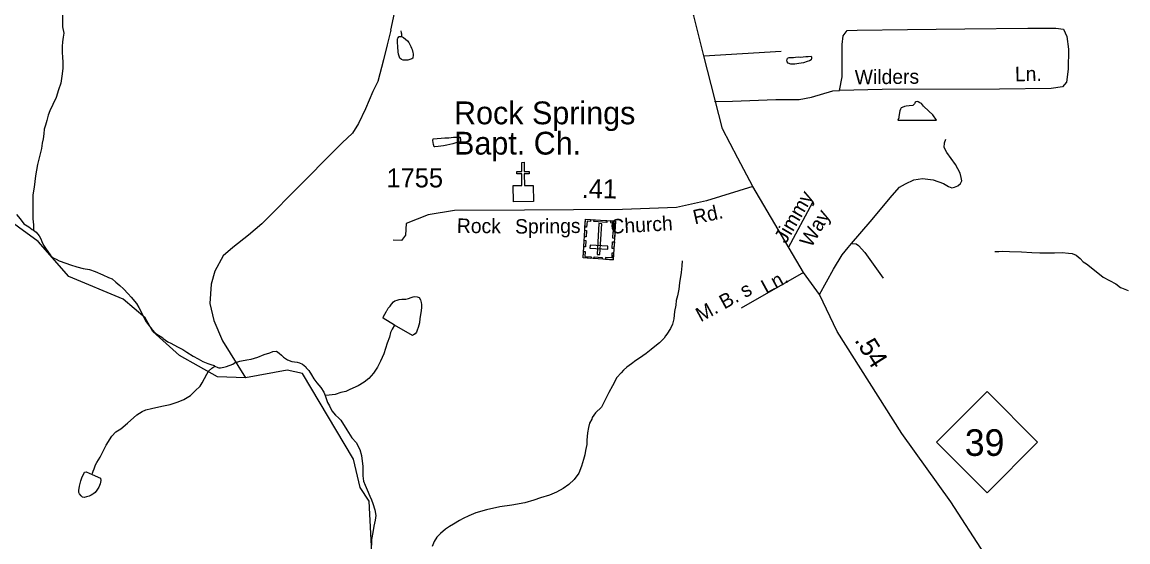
# Model space of a CAD drawing. Extents: x 2126262 to 2293712, y 749403 to 919119.
# Drawn here: x 2209025 to 2216301, y 816353 to 819772 of the extents above; entities that cross this region are included whole.
import ezdxf

# ---------------------------------------------------------------- set-up
doc = ezdxf.new("R2010")
doc.units = 0
for name, color, linetype in [('Exist Cultural Cemetery CELL', 7, 'Continuous'), ('Exist Cultural Church CELL', 7, 'Continuous'), ('Exist Cultural Church Label', 7, 'Continuous'), ('Exist Hydrographic Creek Single Shore', 7, 'Continuous'), ('Exist Hydrographic Misc Water Feature', 7, 'Continuous'), ('Exist Road Non-System Type 51', 7, 'Continuous'), ('Exist Road Non-System Type 51 Label', 7, 'Continuous'), ('Exist Road Primary NC Attributed', 7, 'Continuous'), ('Exist Road Primary NC Service Mileage Hundredths English Label', 7, 'Continuous'), ('Exist Road Primary NC Shield CELL', 7, 'Continuous'), ('Exist Road Primary NC Shield Number Label', 7, 'Continuous'), ('Exist Road Secondary Mileage Hundredths English Label', 7, 'Continuous'), ('Exist Road Secondary Type 51 Attributed', 7, 'Continuous'), ('Exist Road Secondary Type 51 Label', 7, 'Continuous'), ('Exist Road Secondary Type 51 Number Label', 7, 'Continuous')]:
    doc.layers.add(name, color=color, linetype=linetype)

msp = doc.modelspace()

# ---------------------------------------------------------------- linework, layer by layer
at = {"layer": 'Exist Cultural Cemetery CELL'}
for points in [[(2212915, 818208.6), (2212716.3, 818220.7), (2212731.7, 818474.8), (2212930.4, 818462.8)], [(2212764.7, 818472.8), (2212764, 818461.4), (2212742.1, 818462.7), (2212739.6, 818422.3), (2212728.5, 818423), (2212731.7, 818474.8)], [(2212872.3, 818454.8), (2212787.6, 818459.9), (2212788.3, 818471.3), (2212873, 818466.2)], [(2212897.4, 818464.7), (2212896.7, 818453.3), (2212918.6, 818451.9), (2212916.2, 818411.6), (2212927.3, 818410.9), (2212930.4, 818462.7)], [(2212738.6, 818402), (2212736, 818358.8), (2212724.7, 818359.5), (2212727.3, 818402.7)], [(2212807.9, 818244.5), (2212826.6, 818243.3), (2212838.9, 818445.7), (2212820.2, 818446.9)], [(2212926.2, 818393), (2212923.6, 818349.7), (2212912.2, 818350.4), (2212914.8, 818393.7)], [(2212734.6, 818336.2), (2212732, 818293), (2212720.6, 818293.7), (2212723.3, 818336.9)], [(2212922.1, 818325.9), (2212919.5, 818282.6), (2212908.1, 818283.3), (2212910.7, 818326.6)], [(2212718.8, 818264), (2212730.1, 818263.3), (2212728.2, 818231.1), (2212768.7, 818228.7), (2212768, 818217.6), (2212716.2, 818220.7)], [(2212878.4, 818279), (2212879.5, 818297.7), (2212762, 818304.8), (2212760.8, 818286.1)], [(2212917.6, 818251.9), (2212906.3, 818252.5), (2212904.3, 818220.4), (2212863.8, 818222.9), (2212863.2, 818211.8), (2212915, 818208.6)], [(2212841.1, 818213.1), (2212789.3, 818216.3), (2212790, 818227.6), (2212841.7, 818224.5)]]:
    msp.add_lwpolyline(points, close=True, dxfattribs=at)
at = {"layer": 'Exist Cultural Church CELL'}
msp.add_lwpolyline([(2212257.1, 818696.7), (2212314, 818697.4), (2212313.2, 818773.6), (2212281.2, 818773.2), (2212281, 818789.2), (2212313, 818789.5), (2212312.4, 818849.7), (2212328.4, 818849.9), (2212329, 818789.7), (2212361, 818790.1), (2212361.2, 818774.1), (2212329.2, 818773.7), (2212330, 818697.6), (2212387.7, 818698.1), (2212388.8, 818591.7), (2212258.2, 818590.3)], close=True, dxfattribs=at)
at = {"layer": 'Exist Hydrographic Creek Single Shore'}
for points in [[(2210494.8, 817432.2), (2210311.7, 817439.3), (2210060.7, 817578.9), (2209884.8, 817736.7), (2209833.7, 817826.3), (2209690.8, 817950.6), (2209331.8, 818099.1), (2209130.8, 818329.7), (2208586.8, 818724.7)], [(2211326.7, 816280), (2211307.8, 816621.5), (2211248.8, 816711.4), (2211205.7, 816895.9), (2210868.8, 817460.5), (2210768.8, 817482.3), (2210494.8, 817432.2)]]:
    msp.add_lwpolyline(points, dxfattribs=at)
at = {"layer": 'Exist Hydrographic Misc Water Feature'}
for points in [[(2211451.3, 819719.7), (2211523.6, 820056.2), (2211530.5, 820229.9)], [(2209335.9, 820122.4), (2209323.8, 820116.3), (2209319.9, 820110.3), (2209318.1, 820104.3), (2209318.1, 820090.3), (2209322.2, 820072.3), (2209322.4, 820060.3), (2209318.3, 820046.3), (2209318.7, 820026.3), (2209314.8, 819996.3), (2209307.2, 819954.3), (2209307.4, 819918.3), (2209297.6, 819876.2), (2209295.9, 819840.2), (2209291.8, 819822.2), (2209290.2, 819790.2), (2209290.4, 819770.2), (2209290.6, 819740.2), (2209298.8, 819700.3)], [(2209298.8, 819700.3), (2209295.3, 819674.3), (2209290.4, 819642.3), (2209288.6, 819612.3), (2209289.6, 819572.2), (2209291, 819542.1), (2209292.5, 819508.1), (2209292.5, 819467.9), (2209287.3, 819417.7), (2209280.2, 819369.5), (2209265.4, 819327.4), (2209249.6, 819277.3), (2209227.9, 819231.2), (2209208.2, 819189.1), (2209196.3, 819159), (2209188.7, 819124.9), (2209178.9, 819094.9), (2209171.1, 819068.8), (2209167.4, 819036.8), (2209163.3, 819004.8), (2209157.5, 818976.7), (2209151.8, 818940.8), (2209126.6, 818836.6), (2209113, 818760.6), (2209103.6, 818686.5), (2209096, 818636.5), (2209096.6, 818560.5), (2209094.8, 818522.5), (2209095.2, 818494.5), (2209095.2, 818478.5), (2209099.3, 818438.6), (2209099.7, 818420.6), (2209099.7, 818404.5)], [(2211451.3, 819719.7), (2211427.8, 819622.4), (2211403, 819523.4), (2211365.9, 819381.2), (2211333.5, 819316.3), (2211285.5, 819201.2), (2211239.4, 819104.2), (2211198.6, 819041.3), (2211131.5, 818978), (2210797.5, 818643.3), (2210675.9, 818518.7), (2210603.1, 818445.3), (2210514.5, 818369.6), (2210411.8, 818289.5), (2210348.8, 818234.2), (2210292.8, 818133), (2210268.2, 818048.4), (2210260.4, 817920), (2210286.5, 817808.3), (2210343.1, 817675.1), (2210494.8, 817432.2)], [(2211517.9, 819714.7), (2211519.9, 819700.7), (2211521.8, 819694.7), (2211522.2, 819684.7), (2211522.2, 819676.7)], [(2211511.1, 819534.7), (2211505, 819548.7), (2211500.9, 819560.7), (2211498.8, 819576.6), (2211496.6, 819610.6), (2211494.3, 819640.5), (2211494.3, 819650.5), (2211494.1, 819662.5), (2211496.2, 819666.5), (2211506.2, 819676.6), (2211522.2, 819676.7)], [(2211522.2, 819676.7), (2211534.1, 819670.8), (2211548, 819660.9), (2211560.1, 819649.1), (2211570.4, 819637.1), (2211576.3, 819625.2), (2211582.3, 819611.2), (2211586.6, 819601.2), (2211590.7, 819591.2), (2211596.6, 819573.3), (2211598.9, 819563.3), (2211598.9, 819551.3), (2211596.8, 819541.3), (2211595.2, 819535.3), (2211589, 819531.2), (2211577.1, 819525.2), (2211563.2, 819521.1), (2211543.1, 819520.9), (2211533.1, 819522.8), (2211521.2, 819526.8), (2211511.1, 819534.7)], [(2214132.1, 819544.7), (2214144.2, 819542.7), (2214164.1, 819544.8), (2214182.1, 819545), (2214197.9, 819547.1), (2214217.8, 819547.2), (2214220.1, 819541.2), (2214220.1, 819533.3), (2214216.2, 819523.3), (2214206.1, 819517.2), (2214190.1, 819513.1), (2214166.3, 819504.9), (2214136.4, 819500.6), (2214108.3, 819496.5), (2214082.5, 819496.3), (2214066.3, 819502.2), (2214058.3, 819510.2), (2214056.2, 819518.1), (2214058.1, 819526.2), (2214062.2, 819534.2), (2214072.2, 819540.2), (2214100.1, 819540.4), (2214114.1, 819542.5), (2214132.1, 819544.7)], [(2214786.6, 819127.3), (2215040.7, 819127), (2215016.3, 819162.9), (2214990, 819186.7), (2214955.8, 819218.4), (2214941.8, 819236.3), (2214931.8, 819242.2), (2214919.9, 819248.2), (2214914, 819250.1), (2214906, 819248.1), (2214901.9, 819246.1), (2214898, 819240), (2214895.9, 819234), (2214891.8, 819230), (2214885.9, 819223.9), (2214861.9, 819221.7), (2214841.8, 819219.6), (2214830.1, 819217.6), (2214816.1, 819211.4), (2214808.2, 819207.4), (2214804.1, 819199.4), (2214800.2, 819189.4), (2214798.3, 819177.4), (2214796.5, 819163.3), (2214794.4, 819151.3), (2214792.6, 819141.3), (2214790.7, 819137.3), (2214786.6, 819127.3)], [(2211728.7, 819004.4), (2211782.6, 819008.8), (2211806.6, 819010.9), (2211832.6, 819011.1), (2211864.4, 819015.3), (2211888.4, 819015.4), (2211900.3, 819015.5), (2211906.5, 819015.6), (2211910.6, 818995.7), (2211908.7, 818985.7), (2211884.5, 818979.5), (2211858.9, 818971.3), (2211818.9, 818963.1), (2211797, 818958.8), (2211762.9, 818954.6), (2211740.8, 818952.4), (2211736.9, 818952.4), (2211730.9, 818966.4), (2211728.9, 818980.4), (2211726.6, 818994.4), (2211728.7, 819004.4)], [(2208988.8, 818505.8), (2209013.2, 818478), (2209037.4, 818446.1), (2209069.6, 818424.4), (2209091.7, 818408.5), (2209099.7, 818404.5)], [(2209099.7, 818404.5), (2209117.5, 818390.7), (2209137.8, 818366.9), (2209148.1, 818346.9), (2209154, 818329), (2209166.3, 818305), (2209182.3, 818279.2), (2209194.6, 818263.3), (2209214.5, 818235.4), (2209228.9, 818221.5), (2209248.8, 818211.7), (2209268.9, 818201.8), (2209313.2, 818186.1), (2209343.1, 818176.3), (2209385.1, 818162.6), (2209427.2, 818150.9), (2209469.4, 818145.2), (2209505.3, 818131.5), (2209555.3, 818109.8), (2209593.7, 818092), (2209617.7, 818082.3), (2209641.9, 818060.5), (2209667.9, 818038.6), (2209692.1, 818016.7), (2209722.5, 817985), (2209742.3, 817963.1), (2209778.6, 817921.4), (2209792.8, 817895.5), (2209815.1, 817853.7), (2209837.3, 817807.8), (2209855.5, 817782), (2209877.9, 817752.1), (2209905.8, 817724.3), (2209950.1, 817694.6), (2209954.2, 817690.7), (2209984.3, 817668.9), (2210004.4, 817659.1), (2210046.6, 817635.3), (2210082.5, 817617.6), (2210108.8, 817599.8), (2210150.8, 817574.1), (2210183.2, 817556.3), (2210215.2, 817538.5), (2210247.2, 817526.8), (2210267.3, 817518.9), (2210289.4, 817513.1), (2210293.3, 817509.1)], [(2215426.4, 818264), (2215452.4, 818264.2), (2215478.3, 818266.3), (2215522.3, 818262.6), (2215600.3, 818261.2), (2215668.3, 818257.6), (2215722.3, 818254), (2215770.5, 818254.3), (2215818, 818254.6), (2215868.1, 818257), (2215910.1, 818251.3), (2215934.1, 818249.4), (2215960.3, 818239.6), (2215986.4, 818217.8), (2216006.7, 818196), (2216028.6, 818182.1), (2216048.9, 818166.2), (2216137.1, 818094.9), (2216221.4, 818049.5), (2216251.5, 818025.7), (2216257.7, 818023.7), (2216302, 818006)], [(2213367.5, 818201.9), (2213365.6, 818167.9), (2213362.1, 818125.9), (2213350.4, 818057.8), (2213347, 818015.8), (2213337.1, 817971.8), (2213329.3, 817941.7), (2213325.6, 817909.7), (2213317.8, 817867.7), (2213314.1, 817819.6), (2213304.3, 817785.6), (2213290.6, 817757.5), (2213266.8, 817719.4), (2213258.8, 817707.3), (2213249.1, 817693.3), (2213219.2, 817663.1), (2213187.4, 817638.8), (2213163.6, 817618.7), (2213131.6, 817592.5), (2213109.9, 817576.3), (2213087.8, 817562.2), (2213062.1, 817546), (2213034, 817523.8), (2213004.3, 817501.6), (2212982.6, 817483.5), (2212966.6, 817465.4), (2212938.9, 817433.2), (2212909.4, 817379), (2212885.6, 817334.9), (2212860, 817282.7), (2212836.4, 817238.6), (2212798.6, 817202.3), (2212776.9, 817170.2), (2212772.8, 817160.2), (2212759.1, 817134.1), (2212751.1, 817106.1), (2212745.3, 817070), (2212741.8, 817022), (2212739.8, 816994), (2212732.4, 816954), (2212728.3, 816926), (2212718.7, 816893.9), (2212704.9, 816849.8), (2212687.3, 816805.7), (2212657.6, 816763.5), (2212621.9, 816729.3), (2212584.2, 816703.1), (2212540.1, 816680.8), (2212494.3, 816660.4), (2212436.5, 816642.1), (2212392.6, 816627.8), (2212332.8, 816609.4), (2212246.8, 816594.8), (2212168.9, 816584.2), (2212081.2, 816563.6), (2212011.4, 816543.2), (2211963.3, 816524.9), (2211927.6, 816506.6), (2211903.6, 816492.4), (2211863.8, 816470.2), (2211836.1, 816454), (2211810.1, 816435.8), (2211778.3, 816407.6), (2211754.5, 816383.5), (2211736.7, 816355.4), (2211722.9, 816321.3)], [(2211475, 817779.1), (2211400.8, 817824.6), (2211402.6, 817834.6), (2211410.6, 817850.6), (2211420.3, 817866.6), (2211424.6, 817874.6), (2211426.4, 817877.9), (2211424.6, 817874.6), (2211426.4, 817877.9), (2211434.4, 817890.8), (2211446.1, 817902.8), (2211456.2, 817916.9), (2211468.1, 817931), (2211477.9, 817939), (2211491.8, 817943.1), (2211505.8, 817947.2), (2211523.8, 817949.3), (2211535.9, 817949.4), (2211549.9, 817949.5), (2211567.9, 817953.6), (2211583.9, 817959.8), (2211597.7, 817965.8), (2211609.5, 817967.9), (2211623.7, 817966), (2211637.8, 817960.1), (2211645.8, 817944.2), (2211651.8, 817928.2), (2211652.2, 817914.3), (2211652.2, 817892.3), (2211648.3, 817860.2), (2211642.6, 817822.2), (2211638.9, 817794.2), (2211631.1, 817764.1), (2211625.1, 817746.1), (2211619.4, 817732.1), (2211611.4, 817722), (2211601.3, 817713.9), (2211593.3, 817709.9), (2211475, 817779.1)], [(2211475, 817779.1), (2211459, 817752.9), (2211449.4, 817730.9), (2211441.6, 817698.9), (2211427.9, 817660.8), (2211416.2, 817624.7), (2211404.3, 817590.6), (2211382.6, 817542.5), (2211362.9, 817502.4), (2211337.4, 817462.3), (2211305.7, 817428), (2211275.5, 817403.8), (2211235.9, 817379.6), (2211202.1, 817363.3), (2211176.1, 817353.2), (2211154.1, 817343), (2211122.1, 817334.8), (2211084.4, 817322.6), (2211044.4, 817318.3), (2211018.4, 817316.1)], [(2210437.1, 817536), (2210457.2, 817542.2), (2210469, 817544.2), (2210502.9, 817550.5), (2210532.8, 817554.7), (2210576.9, 817569), (2210618.5, 817585.3), (2210654.6, 817597.5), (2210674.5, 817605.6), (2210698.7, 817607.8), (2210716.5, 817593.9), (2210732.5, 817580.1), (2210744.8, 817568.1), (2210770.9, 817550.3), (2210798.8, 817540.5), (2210816.8, 817536.6), (2210834.9, 817534.8), (2210850.9, 817530.9), (2210869.1, 817523), (2210891, 817505.2), (2210893.1, 817497.2), (2210911.3, 817479.3), (2210929.6, 817451.5), (2210943.5, 817425.6), (2210963.8, 817399.7), (2210990.1, 817367.9), (2211010.2, 817338.1), (2211018.4, 817316.1)], [(2209486.6, 816795.8), (2209488.3, 816803.8), (2209492.4, 816817.8), (2209498.1, 816833.8), (2209508.2, 816859.9), (2209515.8, 816874), (2209539.5, 816910.1), (2209557.4, 816950.3), (2209577.1, 816988.3), (2209614.6, 817048.5), (2209642.7, 817076.7), (2209674.3, 817097), (2209718.1, 817133.2), (2209779.7, 817189.7), (2209815.5, 817209.9), (2209839.3, 817222.1), (2209875.4, 817230.3), (2209943.3, 817244.8), (2209999.1, 817257.1), (2210051.1, 817273.5), (2210088.9, 817289.7), (2210132.6, 817316.1), (2210164.3, 817346.3), (2210196.3, 817376.4), (2210210.1, 817398.6), (2210225.9, 817428.6), (2210239.6, 817456.7), (2210251.7, 817474.8), (2210273.4, 817494.9), (2210293.3, 817509.1)], [(2210293.3, 817509.1), (2210313.4, 817499.2), (2210319.4, 817497.2), (2210329.4, 817497.3), (2210351.3, 817501.5), (2210369.4, 817505.5), (2210411, 817521.9), (2210429.1, 817534), (2210437.1, 817536)], [(2211018.4, 817316.1), (2211024.3, 817302.1), (2211034.6, 817270.2), (2211046.9, 817248.3), (2211063.1, 817214.4), (2211087.3, 817186.6), (2211107.4, 817168.7), (2211121.3, 817152.9), (2211161.9, 817089.2), (2211194.1, 817037.4), (2211222.4, 817005.6), (2211246.8, 816959.8), (2211259.1, 816921.9), (2211263.4, 816883.9), (2211267.3, 816850), (2211267.9, 816810), (2211267.9, 816788), (2211272, 816752.1), (2211282.3, 816726.1), (2211294.6, 816694.2), (2211312.8, 816654.4), (2211322.9, 816630.4), (2211333.1, 816604.5), (2211345.4, 816564.6), (2211351.6, 816526.7), (2211347.9, 816496.6), (2211340.1, 816456.6), (2211332.3, 816414.6), (2211324.9, 816368.6), (2211323.1, 816330.5)], [(2209486.6, 816795.8), (2209540.6, 816772.2), (2209542.8, 816756.2), (2209538.9, 816734.2), (2209529.1, 816712.1), (2209517.2, 816694), (2209505.3, 816678), (2209497.3, 816671.9), (2209489.3, 816665.9), (2209479.3, 816659.8), (2209465.3, 816653.7), (2209449.5, 816649.6), (2209433.5, 816645.5), (2209421.6, 816647.4), (2209413.4, 816655.3), (2209403.4, 816669.2), (2209399.3, 816677.2), (2209399.1, 816691.2), (2209403.2, 816719.2), (2209410.8, 816755.3), (2209420.6, 816781.3), (2209432.3, 816805.4), (2209436.4, 816811.4), (2209446.2, 816813.5), (2209486.6, 816795.8)]]:
    msp.add_lwpolyline(points, dxfattribs=at)
at = {"layer": 'Exist Road Non-System Type 51'}
for p, q in [((2214068.2, 818289.5), (2214227.7, 818588)), ((2214165.8, 818124.7), (2213756, 817889.7))]:
    msp.add_line(p, q, dxfattribs=at)
for points in [[(2214403.1, 819322.4), (2214421.2, 819413.1), (2214421.2, 819625.4), (2214426.8, 819681.2), (2214454.7, 819717.6), (2214518.9, 819720.3), (2214851, 819723.1), (2215227, 819728.7), (2215642.5, 819731.5), (2215826.6, 819731.5), (2215876.9, 819725.9), (2215899.2, 819678.4), (2215910.4, 819594.7), (2215907.6, 819463.4), (2215896.4, 819376.8), (2215871.3, 819346.1), (2215795.9, 819334.9), (2215455.5, 819332.1), (2214683, 819329.4), (2214403.1, 819322.4)], [(2213511.5, 819549.7), (2213765, 819565.9), (2214018.5, 819580.5)], [(2213580.7, 819248.9), (2213699.9, 819252.5), (2213984.5, 819263.7), (2214138, 819263.7), (2214218.9, 819277.7), (2214358.5, 819319.6), (2214403.1, 819322.4)], [(2214483.3, 818314.7), (2214605.1, 818457.7), (2214750.6, 818632.3), (2214797.7, 818686), (2214838.3, 818708.7), (2214892, 818734.7), (2214948.8, 818744.5), (2215018.7, 818734.7), (2215087.8, 818711.2), (2215120.3, 818690), (2215143, 818681.9), (2215160.9, 818686.8), (2215182, 818694.9), (2215199.9, 818709.5), (2215208, 818729), (2215204.8, 818750.2), (2215196.6, 818777.8), (2215165.8, 818836.3), (2215108.9, 818914.3), (2215091, 818946.8), (2215094.3, 818977.7), (2215102.4, 819002)], [(2211696.5, 818504.2), (2211552.7, 818446.9), (2211547.1, 818371.5), (2211522, 818335.2), (2211466.2, 818338)], [(2214272, 817979.9), (2214363, 818147.3), (2214419.9, 818241.5), (2214460.5, 818290.3), (2214483.3, 818314.7)], [(2214483.3, 818314.7), (2214512.5, 818313), (2214528.8, 818303.3), (2214569.4, 818256.2), (2214689.6, 818088.8)]]:
    msp.add_lwpolyline(points, dxfattribs=at)
at = {"layer": 'Exist Road Primary NC Attributed'}
for points in [[(2213833.8, 818691.1), (2213734.1, 818876.2), (2213633.7, 819070.2), (2213511.5, 819549.7), (2213444.9, 819812.9), (2213344, 820115.8), (2213269.7, 820363), (2213129.5, 820774.2), (2213031.1, 821055.6), (2212975.3, 821178.4), (2212936.2, 821238.5), (2212449.4, 821907.3), (2212333.6, 822041.4), (2212003.6, 822368.8), (2211907.3, 822477.7), (2211802.7, 822607.6), (2211733.2, 822735.3)], [(2215356.7, 816273.5), (2215136.3, 816615.7), (2214813.3, 817066.1), (2214388.4, 817737.1), (2214272, 817979.9), (2214165.8, 818124.7), (2213833.8, 818691.1)]]:
    msp.add_lwpolyline(points, dxfattribs=at)
at = {"layer": 'Exist Road Primary NC Shield CELL'}
msp.add_lwpolyline([(2215040.8, 817008.4), (2215373.8, 817341.4), (2215706.8, 817008.4), (2215373.8, 816675.4)], close=True, dxfattribs=at)
at = {"layer": 'Exist Road Secondary Type 51 Attributed'}
msp.add_lwpolyline([(2213833.8, 818691.1), (2213528.5, 818596.4), (2213330.4, 818551.7), (2212975.9, 818540.5), (2212330, 818534.9), (2211869.5, 818532.1), (2211696.5, 818504.2)], dxfattribs=at)

# ---------------------------------------------------------------- texts
at = {"layer": 'Exist Cultural Church Label'}
for s, p in [('Rock Springs', (2211867.2, 819100.1)), ('Bapt. Ch.', (2211867.2, 818900.8))]:
    msp.add_text(s, height=150, dxfattribs=at).set_placement(p)
at = {"layer": 'Exist Road Non-System Type 51 Label'}
for s, rotation, p in [('Ln.', 0.78925, (2215558.2, 819382.9)), ('Wilders', 0.59688, (2214504.3, 819362.7)), ('Jimmy', 59.55924, (2214050.1, 818309.9)), ('Way', 59.55924, (2214217.4, 818283.7)), ('Ln.', 28.66477, (2213920.7, 817981.5)), ('M. B. s', 28.66477, (2213490.2, 817796.4))]:
    msp.add_text(s, height=95, rotation=rotation, dxfattribs=at).set_placement(p)
at = {"layer": 'Exist Road Primary NC Service Mileage Hundredths English Label'}
msp.add_text('.54', height=125, rotation=302.34089, dxfattribs=at).set_placement((2214498.4, 817680.1))
at = {"layer": 'Exist Road Primary NC Shield Number Label'}
msp.add_text('39', height=175, dxfattribs=at).set_placement((2215227.9, 816918.6))
at = {"layer": 'Exist Road Secondary Mileage Hundredths English Label'}
msp.add_text('.41', height=125, rotation=358.81849, dxfattribs=at).set_placement((2212705.7, 818616.2))
at = {"layer": 'Exist Road Secondary Type 51 Label'}
for s, rotation, p in [('Rd.', 12.55534, (2213451, 818440.7)), ('Rock', 359.49886, (2211885.4, 818385.6)), ('Springs', 0.60892, (2212269.1, 818380.6)), ('Church', 3.30289, (2212899, 818379.7))]:
    msp.add_text(s, height=95, rotation=rotation, dxfattribs=at).set_placement(p)
at = {"layer": 'Exist Road Secondary Type 51 Number Label'}
msp.add_text('1755', height=125, dxfattribs=at).set_placement((2211422.7, 818684.8))

doc.saveas('drawing.dxf')
